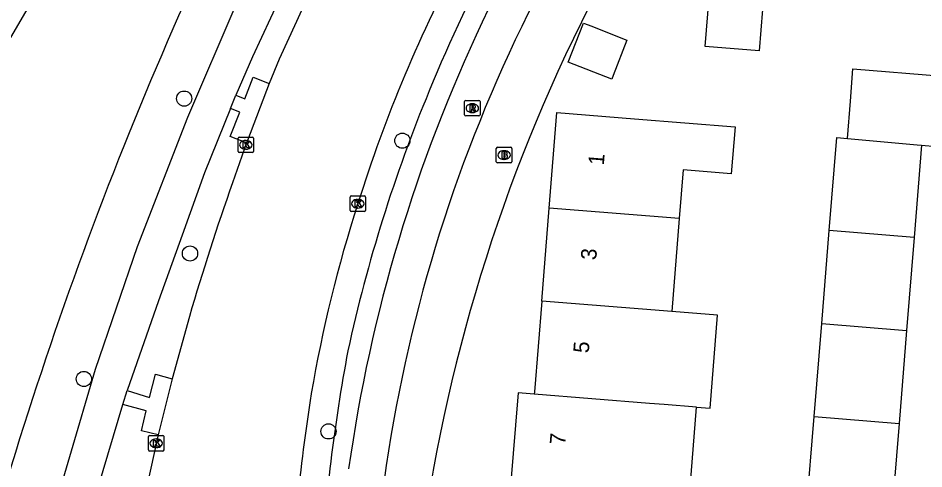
# Model space of a CAD drawing. Extents: x 159961 to 160856, y 382704 to 383353.
# Drawn here: x 160353.9 to 160412.1, y 383196.4 to 383225.4 of the extents above; entities that cross this region are included whole.
import ezdxf

# ---------------------------------------------------------------- set-up
doc = ezdxf.new("R2010")
doc.units = 0
for name, color, linetype in [('IMGEO_Boom', 7, 'Continuous'), ('IMGEO_Brandkraan', 7, 'Continuous'), ('IMGEO_Fietspad_open', 7, 'Continuous'), ('IMGEO_Kolk', 7, 'Continuous'), ('IMGEO_Pand', 7, 'Continuous'), ('IMGEO_Pand_nummerreeks', 7, 'Continuous'), ('IMGEO_Parkeervlak_open', 7, 'Continuous'), ('IMGEO_Rijbaan_lokaal_gesloten', 7, 'Continuous'), ('IMGEO_Rioolput', 7, 'Continuous'), ('IMGEO_Voetpad_open', 7, 'Continuous')]:
    doc.layers.add(name, color=color, linetype=linetype)

msp = doc.modelspace()

# ---------------------------------------------------------------- linework, layer by layer
at = {"layer": 'IMGEO_Boom'}
for centre in [(160364.55, 383220.209), (160378.573, 383217.504), (160364.925, 383210.25), (160358.105, 383202.182), (160373.825, 383198.812)]:
    msp.add_circle(centre, 0.489, dxfattribs=at)
at = {"layer": 'IMGEO_Brandkraan'}
for p, q in [((160384.611, 383216.153), (160384.611, 383217.005)), ((160384.686, 383217.079), (160385.538, 383217.079)), ((160385.099, 383216.859), (160385.124, 383216.859)), ((160385.612, 383217.005), (160385.612, 383216.153)), ((160385.122, 383216.299), (160385.097, 383216.299)), ((160385.538, 383216.079), (160384.686, 383216.079))]:
    msp.add_line(p, q, dxfattribs=at)
for points in [[(160384.611, 383216.153), (160384.611, 383217.005)], [(160384.686, 383217.079), (160385.538, 383217.079)], [(160384.959, 383216.779), (160384.959, 383216.379), (160385.172, 383216.379)], [(160385.19, 383216.779), (160384.959, 383216.779)], [(160385.138, 383216.698), (160385.084, 383216.698), (160385.084, 383216.622)], [(160385.612, 383217.005), (160385.612, 383216.153)], [(160385.084, 383216.622), (160385.137, 383216.622)], [(160385.146, 383216.546), (160385.084, 383216.546), (160385.084, 383216.465)], [(160385.084, 383216.465), (160385.146, 383216.465)], [(160385.538, 383216.079), (160384.686, 383216.079)]]:
    msp.add_lwpolyline(points, dxfattribs=at)
for centre, radius, start, end in [((160384.688, 383217.003), 0.0765, 91.55205, 178.44795), ((160384.688, 383217.003), 0.0765, 91.55205, 178.44795), ((160385.139, 383216.66), 0.0379, 267.82845, 90.93552), ((160385.194, 383216.634), 0.145, 59.4692, 91.53667), ((160385.219, 383216.681), 0.0922, 285.51372, 58.15012), ((160385.536, 383217.003), 0.0765, 1.55205, 88.44795), ((160385.536, 383217.003), 0.0765, 1.55205, 88.44795), ((160384.688, 383216.155), 0.0765, 181.55205, 268.44795), ((160384.688, 383216.155), 0.0765, 181.55205, 268.44795), ((160385.147, 383216.505), 0.0404, 269.87594, 90.50774), ((160385.178, 383216.63), 0.251, 268.66757, 293.53466), ((160385.224, 383216.489), 0.105, 301.31148, 78.98903), ((160385.536, 383216.155), 0.0765, 271.55205, 358.44795), ((160385.536, 383216.155), 0.0765, 271.55205, 358.44795)]:
    msp.add_arc(centre, radius, start, end, dxfattribs=at)
for centre, major_axis, ratio, start_param, end_param in [((160385.098, 383216.579), (-0.387, 0.002), 0.722429, 4.712389, 7.853982), ((160385.123, 383216.579), (-0.39, 0.002), 0.717154, 1.570796, 4.712389)]:
    msp.add_ellipse(centre, major_axis=major_axis, ratio=ratio, start_param=start_param, end_param=end_param, dxfattribs=at)
at = {"layer": 'IMGEO_Fietspad_open'}
for points in [[(160416.978, 383298.12), (160415.622, 383296.596), (160409.982, 383290.143), (160404.533, 383283.689), (160398.866, 383276.83), (160393.529, 383269.868), (160388.714, 383263.145), (160383.615, 383255.458), (160380.25, 383250), (160379.14, 383248.2), (160375.404, 383241.384), (160371.218, 383233.388), (160367.861, 383226.24), (160364.757, 383219.002), (160361.535, 383210.673), (160358.835, 383202.785), (160352.2, 383180.324)], [(160379.83, 383244.643), (160379.747, 383244.503), (160376.355, 383238.269), (160373.551, 383232.82), (160370.681, 383226.635), (160368.937, 383222.893), (160367.878, 383220.425)], [(160367.531, 383219.568), (160367.878, 383220.425)], [(160367.531, 383219.568), (160365.858, 383215.427), (160364.431, 383211.423), (160362.891, 383207.2), (160360.889, 383201.437)], [(160360.602, 383200.542), (160360.889, 383201.437)], [(160355.468, 383183), (160357.785, 383191.049), (160360.602, 383200.542)]]:
    msp.add_lwpolyline(points, dxfattribs=at)
for centre, radius, start, end in [((160473.601, 383182.613), 99.44, 137.3387, 172.03008), ((160474.26, 383182.245), 97.786, 136.77742, 172.68223)]:
    msp.add_arc(centre, radius, start, end, dxfattribs=at)
at = {"layer": 'IMGEO_Kolk'}
for p, q in [((160368.014, 383216.809), (160368.014, 383217.661)), ((160368.089, 383217.735), (160368.941, 383217.735)), ((160368.502, 383217.515), (160368.527, 383217.515)), ((160369.015, 383217.661), (160369.015, 383216.809)), ((160368.941, 383216.735), (160368.089, 383216.735)), ((160368.525, 383216.955), (160368.5, 383216.955)), ((160375.21, 383213.024), (160375.21, 383213.876)), ((160375.285, 383213.95), (160376.137, 383213.95)), ((160376.211, 383213.876), (160376.211, 383213.024)), ((160375.698, 383213.73), (160375.723, 383213.73)), ((160376.137, 383212.95), (160375.285, 383212.95)), ((160375.721, 383213.17), (160375.696, 383213.17)), ((160362.252, 383197.623), (160362.252, 383198.475)), ((160362.327, 383198.549), (160363.179, 383198.549)), ((160362.74, 383198.329), (160362.765, 383198.329)), ((160363.253, 383198.475), (160363.253, 383197.623)), ((160363.179, 383197.549), (160362.327, 383197.549)), ((160362.763, 383197.769), (160362.738, 383197.769))]:
    msp.add_line(p, q, dxfattribs=at)
for points in [[(160368.014, 383216.809), (160368.014, 383217.661)], [(160368.089, 383217.735), (160368.941, 383217.735)], [(160368.335, 383217.435), (160368.458, 383217.435), (160368.458, 383217.284), (160368.588, 383217.435), (160368.752, 383217.435), (160368.606, 383217.284), (160368.759, 383217.035), (160368.607, 383217.035), (160368.522, 383217.199), (160368.458, 383217.132), (160368.458, 383217.035), (160368.335, 383217.035), (160368.335, 383217.435)], [(160369.015, 383217.661), (160369.015, 383216.809)], [(160368.941, 383216.735), (160368.089, 383216.735)], [(160375.21, 383213.024), (160375.21, 383213.876)], [(160375.285, 383213.95), (160376.137, 383213.95)], [(160376.211, 383213.876), (160376.211, 383213.024)], [(160375.531, 383213.65), (160375.654, 383213.65), (160375.654, 383213.499), (160375.784, 383213.65), (160375.948, 383213.65), (160375.802, 383213.499), (160375.955, 383213.25), (160375.803, 383213.25), (160375.718, 383213.414), (160375.654, 383213.347), (160375.654, 383213.25), (160375.531, 383213.25), (160375.531, 383213.65)], [(160376.137, 383212.95), (160375.285, 383212.95)], [(160362.252, 383197.623), (160362.252, 383198.475)], [(160362.327, 383198.549), (160363.179, 383198.549)], [(160362.573, 383198.249), (160362.696, 383198.249), (160362.696, 383198.098), (160362.826, 383198.249), (160362.99, 383198.249), (160362.844, 383198.098), (160362.997, 383197.849), (160362.845, 383197.849), (160362.76, 383198.013), (160362.696, 383197.946), (160362.696, 383197.849), (160362.573, 383197.849), (160362.573, 383198.249)], [(160363.253, 383198.475), (160363.253, 383197.623)], [(160363.179, 383197.549), (160362.327, 383197.549)]]:
    msp.add_lwpolyline(points, dxfattribs=at)
for centre, start, end in [((160368.091, 383217.659), 91.55205, 178.44795), ((160368.091, 383217.659), 91.55205, 178.44795), ((160368.939, 383217.659), 1.55205, 88.44795), ((160368.939, 383217.659), 1.55205, 88.44795), ((160368.091, 383216.811), 181.55205, 268.44795), ((160368.091, 383216.811), 181.55205, 268.44795), ((160368.939, 383216.811), 271.55205, 358.44795), ((160368.939, 383216.811), 271.55205, 358.44795), ((160375.287, 383213.874), 91.55205, 178.44795), ((160375.287, 383213.874), 91.55205, 178.44795), ((160376.135, 383213.874), 1.55205, 88.44795), ((160376.135, 383213.874), 1.55205, 88.44795), ((160375.287, 383213.026), 181.55205, 268.44795), ((160375.287, 383213.026), 181.55205, 268.44795), ((160376.135, 383213.026), 271.55205, 358.44795), ((160376.135, 383213.026), 271.55205, 358.44795), ((160362.329, 383198.473), 91.55205, 178.44795), ((160362.329, 383198.473), 91.55205, 178.44795), ((160363.177, 383198.473), 1.55205, 88.44795), ((160363.177, 383198.473), 1.55205, 88.44795), ((160362.329, 383197.625), 181.55205, 268.44795), ((160362.329, 383197.625), 181.55205, 268.44795), ((160363.177, 383197.625), 271.55205, 358.44795), ((160363.177, 383197.625), 271.55205, 358.44795)]:
    msp.add_arc(centre, 0.0765, start, end, dxfattribs=at)
for centre, major_axis, ratio, start_param, end_param in [((160368.501, 383217.235), (-0.387, 0.002), 0.722429, 4.712389, 7.853982), ((160368.526, 383217.235), (-0.39, 0.002), 0.717154, 1.570796, 4.712389), ((160375.697, 383213.45), (-0.387, 0.002), 0.722429, 4.712389, 7.853982), ((160375.722, 383213.45), (-0.39, 0.002), 0.717154, 1.570796, 4.712389), ((160362.739, 383198.049), (-0.387, 0.002), 0.722429, 4.712389, 7.853982), ((160362.764, 383198.049), (-0.39, 0.002), 0.717154, 1.570796, 4.712389)]:
    msp.add_ellipse(centre, major_axis=major_axis, ratio=ratio, start_param=start_param, end_param=end_param, dxfattribs=at)
at = {"layer": 'IMGEO_Pand'}
for points in [[(160408.027, 383231.058), (160407.786, 383228.134), (160404.863, 383228.376), (160401.936, 383228.618), (160401.495, 383223.274), (160398.03, 383223.56), (160398.638, 383230.929), (160401.809, 383230.668), (160402.572, 383239.93), (160408.717, 383239.423)], [(160354.794, 383226.584), (160351.727, 383221.314), (160352.974, 383220.588), (160351.72, 383218.433), (160350.477, 383219.157), (160347.486, 383214.018)], [(160392.119, 383221.698), (160392.027, 383221.464), (160389.231, 383222.559), (160390.213, 383225.064), (160390.741, 383224.857), (160391.118, 383224.709), (160393.009, 383223.968), (160392.119, 383221.698)], [(160407.172, 383217.65), (160407.365, 383220.041), (160407.533, 383222.124), (160413.278, 383221.66), (160412.931, 383217.367), (160412.912, 383217.13)], [(160388.009, 383213.172), (160388.502, 383219.308), (160393.486, 383218.908), (160399.952, 383218.388), (160399.71, 383215.374), (160396.618, 383215.623), (160396.367, 383212.498)], [(160406.006, 383211.721), (160406.49, 383217.705), (160407.172, 383217.65)], [(160407.172, 383217.65), (160411.649, 383217.244), (160411.948, 383217.22)], [(160411.948, 383217.22), (160411.468, 383211.28)], [(160411.948, 383217.22), (160412.912, 383217.13)], [(160387.528, 383207.191), (160388.009, 383213.172)], [(160396.367, 383212.498), (160388.009, 383213.172)], [(160396.367, 383212.498), (160395.886, 383206.517)], [(160405.522, 383205.739), (160406.006, 383211.721)], [(160411.468, 383211.28), (160406.006, 383211.721)], [(160411.468, 383211.28), (160410.984, 383205.298)], [(160387.528, 383207.191), (160387.059, 383201.364), (160387.047, 383201.211)], [(160395.886, 383206.517), (160387.528, 383207.191)], [(160397.483, 383200.368), (160398.348, 383200.298), (160398.831, 383206.28), (160395.886, 383206.517)], [(160405.039, 383199.759), (160405.522, 383205.739)], [(160405.522, 383205.739), (160410.984, 383205.298)], [(160410.984, 383205.298), (160410.501, 383199.318)], [(160387.047, 383201.211), (160386.014, 383201.294), (160385.533, 383195.312)], [(160397.483, 383200.368), (160395.405, 383200.536), (160394.448, 383200.613), (160387.047, 383201.211)], [(160393.967, 383194.632), (160397.002, 383194.388), (160397.483, 383200.368)], [(160404.555, 383193.778), (160405.039, 383199.759)], [(160405.039, 383199.759), (160410.501, 383199.318)], [(160410.501, 383199.318), (160410.017, 383193.337)]]:
    msp.add_lwpolyline(points, dxfattribs=at)
at = {"layer": 'IMGEO_Parkeervlak_open'}
for centre, radius, start, end in [((160468.502, 383184.667), 95.283, 145.04894, 157.77172), ((160471.816, 383182.907), 99.017, 157.55455, 167.69914), ((160485.389, 383183.343), 112.235, 169.39292, 176.7564)]:
    msp.add_arc(centre, radius, start, end, dxfattribs=at)
at = {"layer": 'IMGEO_Rijbaan_lokaal_gesloten'}
for points in [[(160380.639, 383242.338), (160380.012, 383241.301), (160376.916, 383235.854), (160374.048, 383230.202), (160371.779, 383225.157), (160370.664, 383222.748), (160370.009, 383221.18)], [(160370.009, 383221.18), (160368.618, 383217.526), (160368.562, 383217.366)], [(160368.562, 383217.366), (160367.656, 383214.792)], [(160364.895, 383206.209), (160363.782, 383202.196)], [(160363.782, 383202.196), (160362.874, 383198.592)], [(160362.874, 383198.592), (160361.891, 383194.105), (160360.702, 383188.105), (160360.056, 383185.244), (160359.149, 383181.9)]]:
    msp.add_lwpolyline(points, dxfattribs=at)
for centre, radius, start, end in [((160465.073, 383185.478), 93.639, 151.85533, 162.61632), ((160513.309, 383163.202), 154.52, 160.4961, 163.83976), ((160459.438, 383186.452), 87.973, 162.12512, 170.32387), ((160498.334, 383181.583), 127.146, 171.10735, 177.62373)]:
    msp.add_arc(centre, radius, start, end, dxfattribs=at)
at = {"layer": 'IMGEO_Rioolput'}
for p, q in [((160382.57, 383219.167), (160382.57, 383220.019)), ((160382.645, 383220.093), (160383.497, 383220.093)), ((160383.058, 383219.873), (160383.083, 383219.873)), ((160383.571, 383220.019), (160383.571, 383219.167)), ((160383.497, 383219.093), (160382.645, 383219.093)), ((160383.081, 383219.313), (160383.056, 383219.313))]:
    msp.add_line(p, q, dxfattribs=at)
for points in [[(160382.57, 383219.167), (160382.57, 383220.019)], [(160382.645, 383220.093), (160383.497, 383220.093)], [(160383.159, 383219.791), (160382.907, 383219.793), (160382.907, 383219.393)], [(160383.085, 383219.712), (160383.031, 383219.712), (160383.031, 383219.631)], [(160383.031, 383219.631), (160383.083, 383219.631)], [(160383.571, 383220.019), (160383.571, 383219.167)], [(160383.497, 383219.093), (160382.645, 383219.093)], [(160382.907, 383219.393), (160383.031, 383219.393), (160383.031, 383219.555), (160383.042, 383219.555)], [(160383.089, 383219.526), (160383.16, 383219.393), (160383.3, 383219.393), (160383.235, 383219.519)]]:
    msp.add_lwpolyline(points, dxfattribs=at)
for centre, radius, start, end in [((160382.647, 383220.017), 0.0765, 91.55205, 178.44795), ((160382.647, 383220.017), 0.0765, 91.55205, 178.44795), ((160383.067, 383219.82), 0.19, 274.7715, 282.96867), ((160383.091, 383219.616), 0.0964, 77.00612, 93.18647), ((160383.105, 383219.673), 0.0378, 276.66336, 79.67722), ((160383.158, 383219.681), 0.109, 350.36119, 89.41601), ((160383.156, 383219.681), 0.112, 277.58423, 350.98172), ((160383.495, 383220.017), 0.0765, 1.55205, 88.44795), ((160383.495, 383220.017), 0.0765, 1.55205, 88.44795), ((160382.647, 383219.169), 0.0765, 181.55205, 268.44795), ((160382.647, 383219.169), 0.0765, 181.55205, 268.44795), ((160383.041, 383219.502), 0.0533, 26.02933, 88.69889), ((160383.14, 383219.466), 0.108, 29.51342, 73.79051), ((160383.495, 383219.169), 0.0765, 271.55205, 358.44795), ((160383.495, 383219.169), 0.0765, 271.55205, 358.44795)]:
    msp.add_arc(centre, radius, start, end, dxfattribs=at)
for centre, major_axis, ratio, start_param, end_param in [((160383.057, 383219.593), (-0.387, 0.002), 0.722429, 4.712389, 7.853982), ((160383.082, 383219.593), (-0.39, 0.002), 0.717154, 1.570796, 4.712389)]:
    msp.add_ellipse(centre, major_axis=major_axis, ratio=ratio, start_param=start_param, end_param=end_param, dxfattribs=at)
at = {"layer": 'IMGEO_Voetpad_open'}
for points in [[(160367.878, 383220.425), (160368.448, 383220.198), (160368.983, 383221.585), (160370.009, 383221.18)], [(160368.562, 383217.366), (160367.508, 383217.767), (160368.119, 383219.344), (160367.531, 383219.568)], [(160360.889, 383201.437), (160362.315, 383200.999), (160362.703, 383202.485), (160363.782, 383202.196)], [(160362.874, 383198.592), (160361.798, 383198.841), (160362.099, 383200.13), (160360.602, 383200.542)]]:
    msp.add_lwpolyline(points, dxfattribs=at)
for centre, radius, start, end in [((160487.423, 383176.996), 108.596, 140.02231, 179.7063), ((160601.538, 383120.903), 259.385, 152.19287, 165.04471)]:
    msp.add_arc(centre, radius, start, end, dxfattribs=at)

# ---------------------------------------------------------------- texts
at = {"layer": 'IMGEO_Pand_nummerreeks'}
for s, rotation, p in [('1', 85.40235, (160391.518, 383215.894)), ('3', 85.40235, (160391.028, 383209.8)), ('5', 85.40509, (160390.548, 383203.818)), ('7', 85.40509, (160389.034, 383197.921))]:
    msp.add_text(s, height=1, rotation=rotation, dxfattribs=at).set_placement(p)

doc.saveas('drawing.dxf')
